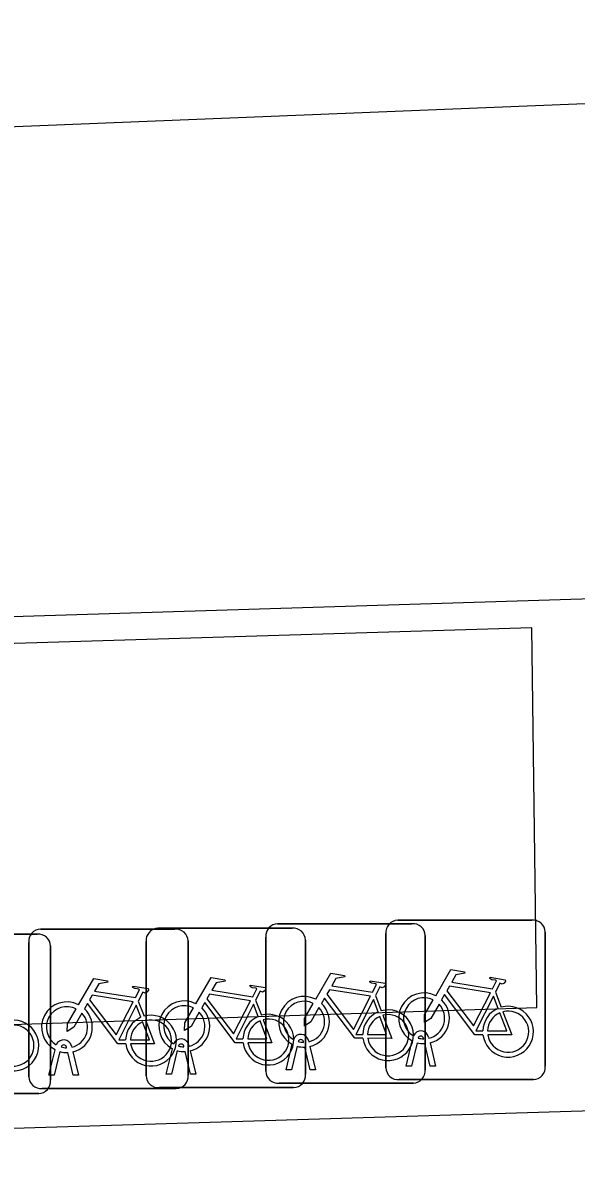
# Model space of a CAD drawing. Extents: x 162186 to 163152, y 385513 to 386513.
# Drawn here: x 162673.36 to 162676.83, y 386427.23 to 386434.37 of the extents above; entities that cross this region are included whole.
import ezdxf

# ---------------------------------------------------------------- set-up
doc = ezdxf.new("R2010")
doc.units = 0
for name, color, linetype in [('IMGEO_Fietsenrek', 7, 'Continuous'), ('IMGEO_Fietspad_gesloten', 7, 'Continuous'), ('IMGEO_Voetpad_open', 7, 'Continuous')]:
    doc.layers.add(name, color=color, linetype=linetype)

msp = doc.modelspace()

# ---------------------------------------------------------------- linework, layer by layer
at = {"layer": 'IMGEO_Fietsenrek'}
for p, q in [((162673.4719, 386428.6975), (162674.3128, 386428.6975)), ((162674.3128, 386428.6975), (162673.4719, 386428.6975)), ((162674.2069, 386428.7035), (162675.0478, 386428.7035)), ((162675.0478, 386428.7035), (162674.2069, 386428.7035)), ((162674.9569, 386428.7315), (162675.7978, 386428.7315)), ((162675.7978, 386428.7315), (162674.9569, 386428.7315)), ((162675.7089, 386428.7535), (162676.5498, 386428.7535)), ((162676.5498, 386428.7535), (162675.7089, 386428.7535)), ((162672.6099, 386428.6665), (162673.4508, 386428.6665)), ((162673.4508, 386428.6665), (162672.6099, 386428.6665)), ((162674.1325, 386427.7789), (162674.1325, 386428.6198)), ((162674.1325, 386428.6198), (162674.1325, 386427.7789)), ((162674.3965, 386428.6231), (162674.3965, 386427.7822)), ((162674.3965, 386427.7822), (162674.3965, 386428.6231)), ((162674.8825, 386427.8069), (162674.8825, 386428.6478)), ((162674.8825, 386428.6478), (162674.8825, 386427.8069)), ((162675.1315, 386428.6291), (162675.1315, 386427.7882)), ((162675.1315, 386427.7882), (162675.1315, 386428.6291)), ((162675.6345, 386427.8289), (162675.6345, 386428.6698)), ((162675.6345, 386428.6698), (162675.6345, 386427.8289)), ((162675.8815, 386428.6571), (162675.8815, 386427.8162)), ((162675.8815, 386427.8162), (162675.8815, 386428.6571)), ((162676.6335, 386428.6791), (162676.6335, 386427.8382)), ((162676.6335, 386427.8382), (162676.6335, 386428.6791)), ((162673.3975, 386427.7729), (162673.3975, 386428.6138)), ((162673.3975, 386428.6138), (162673.3975, 386427.7729)), ((162673.5345, 386428.5921), (162673.5345, 386427.7512)), ((162673.5345, 386427.7512), (162673.5345, 386428.5921)), ((162675.5692, 386428.2812), (162675.6055, 386428.186)), ((162676.3212, 386428.3032), (162676.3575, 386428.208)), ((162674.0842, 386428.2472), (162674.1205, 386428.152)), ((162674.8192, 386428.2532), (162674.8555, 386428.158)), ((162674.4006, 386427.9714), (162674.4024, 386427.9635)), ((162675.0095, 386427.8163), (162675.0478, 386427.9763)), ((162675.1199, 386427.9879), (162675.1189, 386427.9922)), ((162675.1506, 386427.9994), (162675.1524, 386427.9915)), ((162675.7615, 386427.8383), (162675.7998, 386427.9983)), ((162675.8302, 386427.9861), (162675.7949, 386427.8383)), ((162675.8719, 386428.0099), (162675.8709, 386428.0142)), ((162675.913, 386427.8383), (162675.8791, 386427.98)), ((162675.9026, 386428.0214), (162675.9044, 386428.0135)), ((162675.9114, 386427.9843), (162675.9464, 386427.8383)), ((162673.5245, 386427.7823), (162673.5628, 386427.9423)), ((162673.5932, 386427.9301), (162673.5579, 386427.7823)), ((162673.6349, 386427.9539), (162673.6339, 386427.9582)), ((162673.676, 386427.7823), (162673.6421, 386427.924)), ((162673.6656, 386427.9654), (162673.6674, 386427.9575)), ((162673.6744, 386427.9283), (162673.7094, 386427.7823)), ((162674.2595, 386427.7883), (162674.2978, 386427.9483)), ((162674.3282, 386427.9361), (162674.2929, 386427.7883)), ((162674.3699, 386427.9599), (162674.3689, 386427.9642)), ((162674.411, 386427.7883), (162674.3771, 386427.93)), ((162674.4094, 386427.9343), (162674.4444, 386427.7883)), ((162675.0782, 386427.9641), (162675.0429, 386427.8163)), ((162675.161, 386427.8163), (162675.1271, 386427.958)), ((162675.1594, 386427.9623), (162675.1944, 386427.8163)), ((162675.7949, 386427.8383), (162675.7615, 386427.8383)), ((162675.9464, 386427.8383), (162675.913, 386427.8383)), ((162673.5579, 386427.7823), (162673.5245, 386427.7823)), ((162673.7094, 386427.7823), (162673.676, 386427.7823)), ((162674.2929, 386427.7883), (162674.2595, 386427.7883)), ((162674.4444, 386427.7883), (162674.411, 386427.7883)), ((162675.0429, 386427.8163), (162675.0095, 386427.8163)), ((162675.1944, 386427.8163), (162675.161, 386427.8163)), ((162674.3221, 386427.6985), (162673.4812, 386427.6985)), ((162673.4812, 386427.6985), (162674.3221, 386427.6985)), ((162675.0571, 386427.7045), (162674.2162, 386427.7045)), ((162674.2162, 386427.7045), (162675.0571, 386427.7045)), ((162675.8071, 386427.7325), (162674.9662, 386427.7325)), ((162674.9662, 386427.7325), (162675.8071, 386427.7325)), ((162676.5591, 386427.7545), (162675.7182, 386427.7545)), ((162675.7182, 386427.7545), (162676.5591, 386427.7545)), ((162673.4601, 386427.6675), (162672.6192, 386427.6675)), ((162672.6192, 386427.6675), (162673.4601, 386427.6675))]:
    msp.add_line(p, q, dxfattribs=at)
for points in [[(162675.1951, 386428.2582), (162675.2898, 386428.4217), (162675.376, 386428.4079), (162675.3777, 386428.3992), (162675.3216, 386428.3883), (162675.2954, 386428.343), (162675.5506, 386428.3022)], [(162675.9471, 386428.2802), (162676.0418, 386428.4437), (162676.128, 386428.4299), (162676.1297, 386428.4212), (162676.0736, 386428.4103), (162676.0474, 386428.365), (162676.3026, 386428.3242)], [(162673.7101, 386428.2242), (162673.8048, 386428.3877), (162673.891, 386428.3739), (162673.8927, 386428.3652), (162673.8366, 386428.3543), (162673.8104, 386428.309), (162674.0656, 386428.2682)], [(162674.0656, 386428.2682), (162674.0906, 386428.317), (162674.0855, 386428.321), (162674.0623, 386428.3247), (162674.0496, 386428.3322), (162674.0486, 386428.3353), (162674.0508, 386428.3399), (162674.1456, 386428.3248), (162674.1479, 386428.3145), (162674.1385, 386428.3021), (162674.1261, 386428.2957), (162674.1116, 386428.3019), (162674.0842, 386428.2472)], [(162674.4451, 386428.2302), (162674.5398, 386428.3937), (162674.626, 386428.3799), (162674.6277, 386428.3712), (162674.5716, 386428.3603), (162674.5454, 386428.315), (162674.8006, 386428.2742)], [(162674.8006, 386428.2742), (162674.8256, 386428.323), (162674.8205, 386428.327), (162674.7973, 386428.3307), (162674.7846, 386428.3382), (162674.7836, 386428.3413), (162674.7858, 386428.3459), (162674.8806, 386428.3308), (162674.8829, 386428.3205), (162674.8735, 386428.3081), (162674.8611, 386428.3017), (162674.8466, 386428.3079), (162674.8192, 386428.2532)], [(162675.5506, 386428.3022), (162675.5756, 386428.351), (162675.5705, 386428.355), (162675.5473, 386428.3587), (162675.5346, 386428.3662), (162675.5336, 386428.3693), (162675.5358, 386428.3739), (162675.6306, 386428.3588), (162675.6329, 386428.3485), (162675.6235, 386428.3361), (162675.6111, 386428.3297), (162675.5966, 386428.3359), (162675.5692, 386428.2812)], [(162676.2897, 386428.299), (162676.0329, 386428.34), (162676.0162, 386428.3112), (162676.1832, 386428.0909), (162676.2897, 386428.299)], [(162676.3026, 386428.3242), (162676.3276, 386428.373), (162676.3225, 386428.377), (162676.2993, 386428.3807), (162676.2866, 386428.3882), (162676.2856, 386428.3913), (162676.2878, 386428.3959), (162676.3826, 386428.3808), (162676.3849, 386428.3705), (162676.3755, 386428.3581), (162676.3631, 386428.3517), (162676.3486, 386428.3579), (162676.3212, 386428.3032)], [(162674.0527, 386428.243), (162673.7959, 386428.284), (162673.7792, 386428.2552), (162673.9462, 386428.0349), (162674.0527, 386428.243)], [(162674.7877, 386428.249), (162674.5309, 386428.29), (162674.5142, 386428.2612), (162674.6812, 386428.0409), (162674.7877, 386428.249)], [(162675.4908, 386428.0135), (162675.4411, 386428.0136), (162675.2504, 386428.2653), (162675.2314, 386428.2325)], [(162675.5377, 386428.277), (162675.2809, 386428.318), (162675.2642, 386428.2892), (162675.4312, 386428.0689), (162675.5377, 386428.277)], [(162676.2428, 386428.0355), (162676.1931, 386428.0356), (162676.0024, 386428.2873), (162675.9834, 386428.2545)], [(162676.3377, 386428.201), (162676.3084, 386428.2778), (162676.199, 386428.0597), (162676.2417, 386428.0596)], [(162673.7308, 386428.1717), (162673.6792, 386428.0825), (162673.6393, 386428.0565), (162673.6405, 386428.104), (162673.695, 386428.1982)], [(162674.0058, 386427.9795), (162673.9561, 386427.9796), (162673.7654, 386428.2313), (162673.7464, 386428.1985)], [(162674.1007, 386428.145), (162674.0714, 386428.2218), (162673.962, 386428.0037), (162674.0047, 386428.0036)], [(162674.4658, 386428.1777), (162674.4142, 386428.0885), (162674.3743, 386428.0625), (162674.3755, 386428.11), (162674.43, 386428.2042)], [(162674.7408, 386427.9855), (162674.6911, 386427.9856), (162674.5004, 386428.2373), (162674.4814, 386428.2045)], [(162674.8357, 386428.151), (162674.8064, 386428.2278), (162674.697, 386428.0097), (162674.7397, 386428.0096)], [(162675.2158, 386428.2057), (162675.1642, 386428.1165), (162675.1243, 386428.0905), (162675.1255, 386428.138), (162675.18, 386428.2322)], [(162675.5857, 386428.179), (162675.5564, 386428.2558), (162675.447, 386428.0377), (162675.4897, 386428.0376)], [(162675.9678, 386428.2277), (162675.9162, 386428.1385), (162675.8763, 386428.1125), (162675.8775, 386428.16), (162675.932, 386428.2542)], [(162674.0347, 386428.0035), (162674.1546, 386428.0033), (162674.1114, 386428.1169)], [(162674.1312, 386428.1238), (162674.1862, 386427.9792), (162674.0361, 386427.9795)], [(162674.7697, 386428.0095), (162674.8896, 386428.0093), (162674.8464, 386428.1229)], [(162674.8662, 386428.1298), (162674.9212, 386427.9852), (162674.7711, 386427.9855)], [(162675.5197, 386428.0375), (162675.6396, 386428.0373), (162675.5964, 386428.1509)], [(162675.6162, 386428.1578), (162675.6712, 386428.0132), (162675.5211, 386428.0135)], [(162676.2717, 386428.0595), (162676.3916, 386428.0593), (162676.3484, 386428.1729)], [(162676.3682, 386428.1798), (162676.4232, 386428.0352), (162676.2731, 386428.0355)]]:
    msp.add_lwpolyline(points, dxfattribs=at)
for centre, radius, start, end in [((162673.4752, 386428.6196), 0.0779, 92.4484, 184.28452), ((162673.4752, 386428.6196), 0.0779, 92.4484, 184.28452), ((162674.2102, 386428.6256), 0.0779, 92.4484, 184.28452), ((162674.2102, 386428.6256), 0.0779, 92.4484, 184.28452), ((162674.3186, 386428.6198), 0.0779, 2.4484, 94.28452), ((162674.3186, 386428.6198), 0.0779, 2.4484, 94.28452), ((162674.9602, 386428.6536), 0.0779, 92.4484, 184.28452), ((162674.9602, 386428.6536), 0.0779, 92.4484, 184.28452), ((162675.0536, 386428.6258), 0.0779, 2.4484, 94.28452), ((162675.0536, 386428.6258), 0.0779, 2.4484, 94.28452), ((162675.7122, 386428.6756), 0.0779, 92.4484, 184.28452), ((162675.7122, 386428.6756), 0.0779, 92.4484, 184.28452), ((162675.8036, 386428.6538), 0.0779, 2.4484, 94.28452), ((162675.8036, 386428.6538), 0.0779, 2.4484, 94.28452), ((162676.5556, 386428.6758), 0.0779, 2.4484, 94.28452), ((162676.5556, 386428.6758), 0.0779, 2.4484, 94.28452), ((162673.4566, 386428.5888), 0.0779, 2.4484, 94.28452), ((162673.4566, 386428.5888), 0.0779, 2.4484, 94.28452), ((162675.1221, 386428.1169), 0.159, 62.67661, 242.13685), ((162675.8741, 386428.1389), 0.159, 62.67661, 242.13685), ((162675.8741, 386428.1389), 0.129, 63.31916, 238.90302), ((162673.6371, 386428.0829), 0.159, 62.67661, 242.13685), ((162673.6371, 386428.0829), 0.129, 63.31916, 238.90302), ((162673.6371, 386428.0829), 0.159, 283.5766, 46.60424), ((162674.3721, 386428.0889), 0.159, 62.67661, 242.13685), ((162674.3721, 386428.0889), 0.129, 63.31916, 238.90302), ((162674.3721, 386428.0889), 0.159, 283.5766, 46.60424), ((162675.1221, 386428.1169), 0.129, 63.31916, 238.90302), ((162675.1221, 386428.1169), 0.129, 283.60429, 43.43025), ((162675.1221, 386428.1169), 0.159, 283.5766, 46.60424), ((162675.6487, 386428.0329), 0.159, 187.0065, 105.77075), ((162675.8741, 386428.1389), 0.129, 283.60429, 43.43025), ((162675.8741, 386428.1389), 0.159, 283.5766, 46.60424), ((162676.4007, 386428.0549), 0.159, 113.3408, 178.32165), ((162676.4007, 386428.0549), 0.159, 187.0065, 105.77075), ((162673.3017, 386427.9679), 0.159, 187.0065, 105.77075), ((162673.6371, 386428.0829), 0.129, 283.60429, 43.43025), ((162674.1637, 386427.9989), 0.159, 113.3408, 178.32165), ((162674.1637, 386427.9989), 0.159, 187.0065, 105.77075), ((162674.1637, 386427.9989), 0.129, 113.92302, 177.95563), ((162674.1637, 386427.9989), 0.129, 188.67146, 104.58832), ((162674.3721, 386428.0889), 0.129, 283.60429, 43.43025), ((162674.8987, 386428.0049), 0.159, 113.3408, 178.32165), ((162674.8987, 386428.0049), 0.159, 187.0065, 105.77075), ((162674.8987, 386428.0049), 0.129, 113.92302, 177.95563), ((162674.8987, 386428.0049), 0.129, 188.67146, 104.58832), ((162675.6487, 386428.0329), 0.159, 113.3408, 178.32165), ((162675.6487, 386428.0329), 0.129, 113.92302, 177.95563), ((162675.6487, 386428.0329), 0.129, 188.67146, 104.58832), ((162676.4007, 386428.0549), 0.129, 113.92302, 177.95563), ((162676.4007, 386428.0549), 0.129, 188.67146, 104.58832), ((162673.3017, 386427.9679), 0.129, 188.67146, 104.58832), ((162675.8539, 386428.0103), 0.0499, 12.8025, 158.69338), ((162673.6169, 386427.9543), 0.0499, 12.8025, 158.69338), ((162673.6169, 386427.9543), 0.0174, 12.8025, 163.45023), ((162674.3519, 386427.9603), 0.0499, 12.8025, 158.69338), ((162674.3519, 386427.9603), 0.0174, 12.8025, 163.45023), ((162675.1019, 386427.9883), 0.0499, 12.8025, 158.69338), ((162675.1019, 386427.9883), 0.0174, 12.8025, 163.45023), ((162675.1221, 386428.1169), 0.129, 253.41502, 269.02044), ((162675.8741, 386428.1389), 0.159, 253.99666, 271.78671), ((162675.8539, 386428.0103), 0.0174, 12.8025, 163.45023), ((162675.8741, 386428.1389), 0.129, 253.41502, 269.02044), ((162673.6371, 386428.0829), 0.159, 253.99666, 271.78671), ((162673.6371, 386428.0829), 0.129, 253.41502, 269.02044), ((162674.3721, 386428.0889), 0.159, 253.99666, 271.78671), ((162674.3721, 386428.0889), 0.129, 253.41502, 269.02044), ((162675.1221, 386428.1169), 0.159, 253.99666, 271.78671), ((162675.7124, 386427.8322), 0.0779, 182.4484, 274.28452), ((162675.7124, 386427.8322), 0.0779, 182.4484, 274.28452), ((162676.5558, 386427.8324), 0.0779, 272.4484, 4.28452), ((162676.5558, 386427.8324), 0.0779, 272.4484, 4.28452), ((162673.4754, 386427.7762), 0.0779, 182.4484, 274.28452), ((162673.4754, 386427.7762), 0.0779, 182.4484, 274.28452), ((162674.2104, 386427.7822), 0.0779, 182.4484, 274.28452), ((162674.2104, 386427.7822), 0.0779, 182.4484, 274.28452), ((162674.3188, 386427.7764), 0.0779, 272.4484, 4.28452), ((162674.3188, 386427.7764), 0.0779, 272.4484, 4.28452), ((162674.9604, 386427.8102), 0.0779, 182.4484, 274.28452), ((162674.9604, 386427.8102), 0.0779, 182.4484, 274.28452), ((162675.0538, 386427.7824), 0.0779, 272.4484, 4.28452), ((162675.0538, 386427.7824), 0.0779, 272.4484, 4.28452), ((162675.8038, 386427.8104), 0.0779, 272.4484, 4.28452), ((162675.8038, 386427.8104), 0.0779, 272.4484, 4.28452), ((162673.4568, 386427.7454), 0.0779, 272.4484, 4.28452), ((162673.4568, 386427.7454), 0.0779, 272.4484, 4.28452)]:
    msp.add_arc(centre, radius, start, end, dxfattribs=at)
at = {"layer": 'IMGEO_Fietspad_gesloten'}
for points in [[(162666.324, 386433.443), (162689.404, 386434.375)], [(162665.892, 386430.427), (162680.831, 386430.89)]]:
    msp.add_lwpolyline(points, dxfattribs=at)
at = {"layer": 'IMGEO_Voetpad_open'}
for points in [[(162676.58, 386428.207), (162676.549, 386430.585), (162670.206, 386430.392), (162670.314, 386428.003), (162676.58, 386428.207)], [(162680.839, 386427.679), (162665.962, 386427.225), (162665.892, 386430.427)]]:
    msp.add_lwpolyline(points, dxfattribs=at)

doc.saveas('drawing.dxf')
